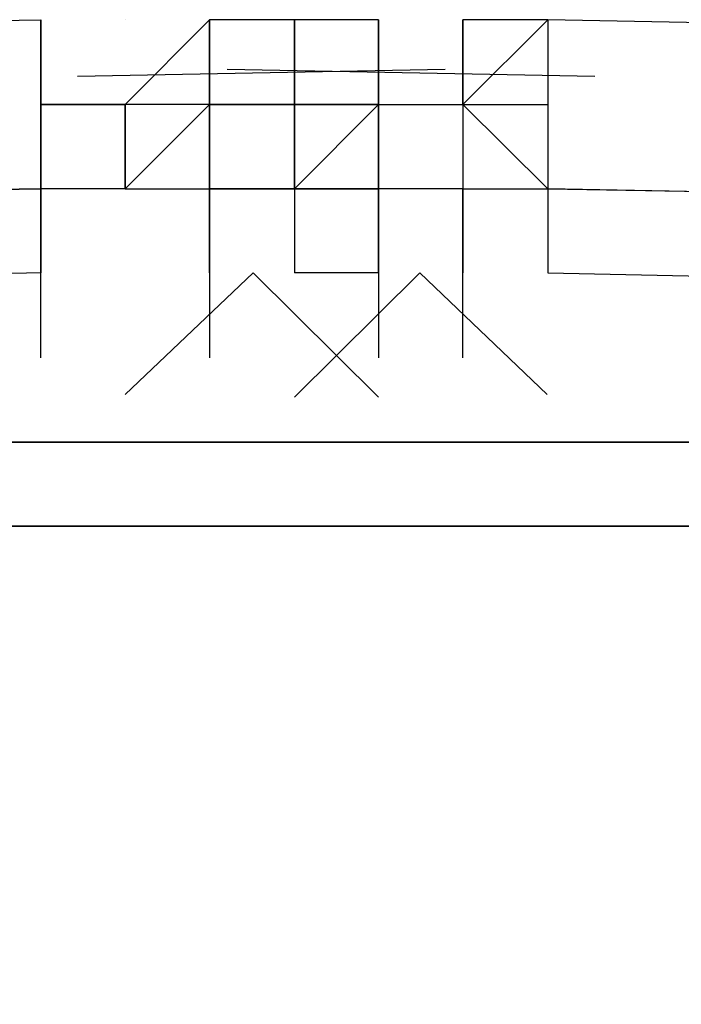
# Model space of a CAD drawing. Header units: feet. Extents: x -79 to 198, y -22 to 181.
# Tile 707 of 982: x 87.623 to 87.728, y 153.982 to 154.138. Entities that reach past the tile are written whole.
import ezdxf

# ---------------------------------------------------------------- set-up
doc = ezdxf.new("R2010")
doc.units = ezdxf.units.FT
doc.layers.add('A-LINEA', color=7, linetype='CONTINUOUS')

msp = doc.modelspace()

# ---------------------------------------------------------------- linework, layer by layer
at = {"layer": 'A-LINEA'}
for p, q in [((87.6267, 154.1378), (87.6267, 154.1378)), ((87.6267, 154.1378), (87.6267, 154.1378)), ((87.6267, 154.1378), (87.6267, 154.1378)), ((87.6267, 154.1378), (87.6267, 154.1378)), ((87.6267, 154.1244), (87.6267, 154.1378)), ((87.6267, 154.1244), (87.6267, 154.1378)), ((87.6267, 154.1378), (87.6267, 154.1244)), ((87.6267, 154.1378), (87.6267, 154.1378)), ((87.6267, 154.1378), (87.6267, 154.1378)), ((87.6267, 154.1378), (87.6267, 154.1378)), ((87.6267, 154.1378), (87.6267, 154.1378)), ((87.6267, 154.1378), (87.6267, 154.1378)), ((87.6267, 154.1378), (87.6267, 154.1378)), ((87.6267, 154.1378), (87.6267, 154.1378)), ((87.6267, 154.1378), (87.6267, 154.1378)), ((87.6267, 154.1244), (87.6267, 154.1378)), ((87.6267, 154.1244), (87.6267, 154.1378)), ((87.6267, 154.1378), (87.6267, 154.1244)), ((87.6267, 154.1378), (87.6267, 154.1378)), ((87.6267, 154.1378), (87.6267, 154.1378)), ((87.6267, 154.1378), (87.6267, 154.1378)), ((87.6267, 154.1378), (87.6267, 154.1378)), ((87.64, 154.1378), (87.64, 154.1378)), ((87.64, 154.1378), (87.64, 154.1378)), ((87.64, 154.1378), (87.64, 154.1378)), ((87.64, 154.1378), (87.64, 154.1378)), ((87.64, 154.1378), (87.64, 154.1378)), ((87.64, 154.1378), (87.64, 154.1378)), ((87.64, 154.1378), (87.64, 154.1378)), ((87.64, 154.1378), (87.64, 154.1378)), ((87.6533, 154.1378), (87.6533, 154.1378)), ((87.6533, 154.1378), (87.6533, 154.1378)), ((87.6533, 154.1244), (87.6533, 154.1378)), ((87.6533, 154.1378), (87.6533, 154.1378)), ((87.6533, 154.1378), (87.6533, 154.1378)), ((87.6533, 154.1378), (87.6533, 154.1378)), ((87.6533, 154.1378), (87.6533, 154.1244)), ((87.6533, 154.1378), (87.6533, 154.1378)), ((87.6667, 154.1378), (87.6533, 154.1378)), ((87.6533, 154.1378), (87.6533, 154.1378)), ((87.6533, 154.1244), (87.6533, 154.1378)), ((87.6533, 154.1378), (87.6533, 154.1378)), ((87.6533, 154.1378), (87.6533, 154.1244)), ((87.6533, 154.1378), (87.6533, 154.1244)), ((87.6533, 154.1378), (87.6533, 154.1378)), ((87.6533, 154.1378), (87.6533, 154.1378)), ((87.6533, 154.1244), (87.6533, 154.1378)), ((87.6533, 154.1378), (87.6533, 154.1378)), ((87.6533, 154.1378), (87.6533, 154.1378)), ((87.6533, 154.1378), (87.6533, 154.1378)), ((87.6533, 154.1378), (87.6533, 154.1244)), ((87.6533, 154.1378), (87.6533, 154.1378)), ((87.6667, 154.1378), (87.6533, 154.1378)), ((87.6533, 154.1378), (87.6533, 154.1378)), ((87.6533, 154.1244), (87.6533, 154.1378)), ((87.6533, 154.1378), (87.6533, 154.1378)), ((87.6533, 154.1378), (87.6533, 154.1244)), ((87.6533, 154.1378), (87.6533, 154.1244)), ((87.6667, 154.1244), (87.6667, 154.1378)), ((87.6667, 154.1378), (87.6667, 154.1378)), ((87.6667, 154.1378), (87.6667, 154.1244)), ((87.6667, 154.1378), (87.6667, 154.1244)), ((87.6667, 154.1378), (87.6667, 154.1378)), ((87.68, 154.1378), (87.6667, 154.1378)), ((87.6667, 154.1244), (87.6667, 154.1378)), ((87.6667, 154.1378), (87.6667, 154.1378)), ((87.6667, 154.1244), (87.6667, 154.1378)), ((87.6667, 154.1378), (87.6667, 154.1378)), ((87.6667, 154.1378), (87.6667, 154.1378)), ((87.6667, 154.1378), (87.6667, 154.1244)), ((87.6667, 154.1378), (87.6667, 154.1378)), ((87.6667, 154.1244), (87.6667, 154.1378)), ((87.6667, 154.1378), (87.6667, 154.1378)), ((87.6667, 154.1378), (87.6667, 154.1244)), ((87.6667, 154.1378), (87.6667, 154.1244)), ((87.6667, 154.1378), (87.6667, 154.1378)), ((87.68, 154.1378), (87.6667, 154.1378)), ((87.6667, 154.1244), (87.6667, 154.1378)), ((87.6667, 154.1378), (87.6667, 154.1378)), ((87.6667, 154.1244), (87.6667, 154.1378)), ((87.6667, 154.1378), (87.6667, 154.1378)), ((87.6667, 154.1378), (87.6667, 154.1378)), ((87.6667, 154.1378), (87.6667, 154.1244)), ((87.6667, 154.1378), (87.6667, 154.1378)), ((87.68, 154.1378), (87.68, 154.1378)), ((87.68, 154.1244), (87.68, 154.1378)), ((87.68, 154.1378), (87.68, 154.1378)), ((87.68, 154.1378), (87.68, 154.1378)), ((87.68, 154.1378), (87.68, 154.1378)), ((87.68, 154.1378), (87.68, 154.1378)), ((87.68, 154.1378), (87.68, 154.1378)), ((87.68, 154.1244), (87.68, 154.1378)), ((87.68, 154.1378), (87.68, 154.1378)), ((87.68, 154.1378), (87.68, 154.1378)), ((87.68, 154.1378), (87.68, 154.1378)), ((87.68, 154.1378), (87.68, 154.1378)), ((87.6933, 154.1378), (87.6933, 154.1378)), ((87.6933, 154.1378), (87.6933, 154.1378)), ((87.6933, 154.1378), (87.6933, 154.1378)), ((87.6933, 154.1244), (87.6933, 154.1378)), ((87.6933, 154.1244), (87.6933, 154.1378)), ((87.6933, 154.1378), (87.6933, 154.1378)), ((87.6933, 154.1378), (87.6933, 154.1244)), ((87.6933, 154.1378), (87.6933, 154.1378)), ((87.6933, 154.1378), (87.6933, 154.1378)), ((87.7067, 154.1378), (87.6933, 154.1378)), ((87.7067, 154.1378), (87.6933, 154.1378)), ((87.6933, 154.1378), (87.6933, 154.1378)), ((87.6933, 154.1378), (87.6933, 154.1378)), ((87.6933, 154.1378), (87.6933, 154.1378)), ((87.6933, 154.1244), (87.6933, 154.1378)), ((87.6933, 154.1244), (87.6933, 154.1378)), ((87.6933, 154.1378), (87.6933, 154.1378)), ((87.6933, 154.1378), (87.6933, 154.1244)), ((87.6933, 154.1378), (87.6933, 154.1378)), ((87.6933, 154.1378), (87.6933, 154.1378)), ((87.7067, 154.1378), (87.6933, 154.1378)), ((87.7067, 154.1378), (87.6933, 154.1378)), ((87.7067, 154.1378), (87.7067, 154.1378)), ((87.7067, 154.1378), (87.7067, 154.1378)), ((87.7067, 154.1378), (87.7067, 154.1378)), ((87.7067, 154.1378), (87.7067, 154.1378)), ((87.7067, 154.1378), (87.7067, 154.1378)), ((87.7067, 154.1378), (87.7067, 154.1378)), ((87.6325, 154.1289), (87.6905, 154.13)), ((87.6325, 154.1289), (87.6905, 154.13)), ((87.6561, 154.13), (87.7141, 154.1289)), ((87.6561, 154.13), (87.7141, 154.1289)), ((87.6267, 154.1244), (87.6267, 154.1244)), ((87.6267, 154.1244), (87.6267, 154.1244)), ((87.64, 154.1244), (87.6267, 154.1244)), ((87.6267, 154.1244), (87.6267, 154.1244)), ((87.64, 154.1244), (87.6267, 154.1244)), ((87.6267, 154.1244), (87.6267, 154.1244)), ((87.6267, 154.1244), (87.6267, 154.1244)), ((87.6267, 154.1244), (87.6267, 154.1244)), ((87.6267, 154.1244), (87.6267, 154.1244)), ((87.6267, 154.1244), (87.6267, 154.1244)), ((87.6267, 154.1244), (87.6267, 154.1244)), ((87.6267, 154.1244), (87.6267, 154.1244)), ((87.64, 154.1244), (87.6267, 154.1244)), ((87.6267, 154.1244), (87.6267, 154.1244)), ((87.6267, 154.1244), (87.6267, 154.1244)), ((87.6267, 154.1244), (87.6267, 154.1244)), ((87.6267, 154.1244), (87.64, 154.1244)), ((87.6267, 154.1244), (87.6267, 154.1244)), ((87.6267, 154.1244), (87.6267, 154.1244)), ((87.64, 154.1244), (87.6267, 154.1244)), ((87.6267, 154.1244), (87.6267, 154.1244)), ((87.64, 154.1244), (87.6267, 154.1244)), ((87.6267, 154.1244), (87.6267, 154.1244)), ((87.6267, 154.1244), (87.6267, 154.1244)), ((87.6267, 154.1244), (87.6267, 154.1244)), ((87.6267, 154.1244), (87.6267, 154.1244)), ((87.6267, 154.1244), (87.6267, 154.1244)), ((87.6267, 154.1244), (87.6267, 154.1244)), ((87.6267, 154.1244), (87.6267, 154.1244)), ((87.64, 154.1244), (87.6267, 154.1244)), ((87.6267, 154.1244), (87.6267, 154.1244)), ((87.6267, 154.1244), (87.6267, 154.1244)), ((87.6267, 154.1244), (87.6267, 154.1244)), ((87.6267, 154.1244), (87.64, 154.1244)), ((87.64, 154.1244), (87.64, 154.1244)), ((87.64, 154.1111), (87.64, 154.1244)), ((87.64, 154.1244), (87.64, 154.1244)), ((87.64, 154.1244), (87.64, 154.1244)), ((87.64, 154.1244), (87.64, 154.1244)), ((87.64, 154.1244), (87.64, 154.1244)), ((87.64, 154.1244), (87.64, 154.1244)), ((87.64, 154.1244), (87.64, 154.1244)), ((87.64, 154.1244), (87.64, 154.1244)), ((87.64, 154.1244), (87.64, 154.1244)), ((87.6533, 154.1244), (87.64, 154.1244)), ((87.64, 154.1111), (87.64, 154.1244)), ((87.64, 154.1244), (87.64, 154.1244)), ((87.64, 154.1244), (87.64, 154.1244)), ((87.6533, 154.1244), (87.64, 154.1244)), ((87.64, 154.1111), (87.64, 154.1244)), ((87.64, 154.1244), (87.64, 154.1244)), ((87.64, 154.1111), (87.64, 154.1244)), ((87.64, 154.1244), (87.64, 154.1244)), ((87.64, 154.1244), (87.64, 154.1244)), ((87.64, 154.1244), (87.64, 154.1111)), ((87.64, 154.1244), (87.64, 154.1244)), ((87.64, 154.1244), (87.64, 154.1111)), ((87.64, 154.1244), (87.64, 154.1244)), ((87.64, 154.1111), (87.64, 154.1244)), ((87.64, 154.1244), (87.64, 154.1244)), ((87.64, 154.1244), (87.64, 154.1244)), ((87.64, 154.1244), (87.64, 154.1244)), ((87.64, 154.1244), (87.64, 154.1244)), ((87.64, 154.1244), (87.64, 154.1244)), ((87.64, 154.1244), (87.64, 154.1244)), ((87.64, 154.1244), (87.64, 154.1244)), ((87.64, 154.1244), (87.64, 154.1244)), ((87.6533, 154.1244), (87.64, 154.1244)), ((87.64, 154.1111), (87.64, 154.1244)), ((87.64, 154.1244), (87.64, 154.1244)), ((87.64, 154.1244), (87.64, 154.1244)), ((87.6533, 154.1244), (87.64, 154.1244)), ((87.64, 154.1111), (87.64, 154.1244)), ((87.64, 154.1244), (87.64, 154.1244)), ((87.64, 154.1111), (87.64, 154.1244)), ((87.64, 154.1244), (87.64, 154.1244)), ((87.64, 154.1244), (87.64, 154.1244)), ((87.64, 154.1244), (87.64, 154.1111)), ((87.64, 154.1244), (87.64, 154.1244)), ((87.64, 154.1244), (87.64, 154.1111)), ((87.6533, 154.1111), (87.6533, 154.1244)), ((87.6533, 154.1244), (87.6667, 154.1244)), ((87.6533, 154.1244), (87.6667, 154.1244)), ((87.6533, 154.1244), (87.6533, 154.1244)), ((87.6533, 154.1244), (87.6533, 154.1244)), ((87.6533, 154.1244), (87.6533, 154.1244)), ((87.6533, 154.1244), (87.6533, 154.1244)), ((87.6533, 154.1244), (87.6533, 154.1244)), ((87.6667, 154.1244), (87.6533, 154.1244)), ((87.6533, 154.1244), (87.6533, 154.1244)), ((87.6533, 154.1244), (87.6667, 154.1244)), ((87.6533, 154.1244), (87.6533, 154.1244)), ((87.6533, 154.1244), (87.6533, 154.1244)), ((87.6533, 154.1244), (87.6533, 154.1244)), ((87.6533, 154.1244), (87.6533, 154.1111)), ((87.6533, 154.1244), (87.6533, 154.1244)), ((87.6533, 154.1244), (87.6533, 154.1244)), ((87.6533, 154.1244), (87.6533, 154.1244)), ((87.6533, 154.1244), (87.6533, 154.1244)), ((87.6533, 154.1244), (87.6533, 154.1244)), ((87.6533, 154.1244), (87.6533, 154.1244)), ((87.6533, 154.1244), (87.6533, 154.1244)), ((87.6533, 154.1244), (87.6533, 154.1244)), ((87.6533, 154.1244), (87.6533, 154.1111)), ((87.6533, 154.1111), (87.6533, 154.1244)), ((87.6533, 154.1244), (87.6533, 154.1244)), ((87.6533, 154.1244), (87.6533, 154.1244)), ((87.6533, 154.1244), (87.6533, 154.1244)), ((87.6533, 154.1244), (87.6533, 154.1244)), ((87.6533, 154.1244), (87.6533, 154.1244)), ((87.6667, 154.1244), (87.6533, 154.1244)), ((87.6533, 154.1244), (87.6533, 154.1244)), ((87.6533, 154.1244), (87.6533, 154.1244)), ((87.6533, 154.1244), (87.6533, 154.1244)), ((87.6533, 154.1244), (87.6533, 154.1244)), ((87.6533, 154.1244), (87.6533, 154.1244)), ((87.6533, 154.1244), (87.6533, 154.1244)), ((87.6533, 154.1244), (87.6533, 154.1244)), ((87.6533, 154.1244), (87.6533, 154.1244)), ((87.6667, 154.1244), (87.6533, 154.1244)), ((87.6533, 154.1244), (87.6533, 154.1244)), ((87.6533, 154.1244), (87.6533, 154.1244)), ((87.6533, 154.1244), (87.6533, 154.1244)), ((87.6533, 154.1244), (87.6533, 154.1244)), ((87.6533, 154.1244), (87.6533, 154.1244)), ((87.6533, 154.1244), (87.6667, 154.1244)), ((87.6533, 154.1244), (87.6533, 154.1244)), ((87.6533, 154.1244), (87.6533, 154.1244)), ((87.6533, 154.1244), (87.6533, 154.1244)), ((87.6533, 154.1244), (87.6533, 154.1244)), ((87.6533, 154.1244), (87.6533, 154.1244)), ((87.6533, 154.1244), (87.6533, 154.1244)), ((87.6533, 154.1244), (87.6533, 154.1244)), ((87.6533, 154.1244), (87.6533, 154.1244)), ((87.6533, 154.1244), (87.6533, 154.1244)), ((87.6533, 154.1244), (87.6533, 154.1244)), ((87.6533, 154.1244), (87.6533, 154.1244)), ((87.6533, 154.1111), (87.6533, 154.1244)), ((87.6533, 154.1244), (87.6667, 154.1244)), ((87.6533, 154.1244), (87.6667, 154.1244)), ((87.6533, 154.1244), (87.6533, 154.1244)), ((87.6533, 154.1244), (87.6533, 154.1244)), ((87.6533, 154.1244), (87.6533, 154.1244)), ((87.6533, 154.1244), (87.6533, 154.1244)), ((87.6533, 154.1244), (87.6533, 154.1244)), ((87.6667, 154.1244), (87.6533, 154.1244)), ((87.6533, 154.1244), (87.6533, 154.1244)), ((87.6533, 154.1244), (87.6667, 154.1244)), ((87.6533, 154.1244), (87.6533, 154.1244)), ((87.6533, 154.1244), (87.6533, 154.1244)), ((87.6533, 154.1244), (87.6533, 154.1244)), ((87.6533, 154.1244), (87.6533, 154.1111)), ((87.6533, 154.1244), (87.6533, 154.1244)), ((87.6533, 154.1244), (87.6533, 154.1244)), ((87.6533, 154.1244), (87.6533, 154.1244)), ((87.6533, 154.1244), (87.6533, 154.1244)), ((87.6533, 154.1244), (87.6533, 154.1244)), ((87.6533, 154.1244), (87.6533, 154.1244)), ((87.6533, 154.1244), (87.6533, 154.1244)), ((87.6533, 154.1244), (87.6533, 154.1244)), ((87.6533, 154.1244), (87.6533, 154.1111)), ((87.6533, 154.1111), (87.6533, 154.1244)), ((87.6533, 154.1244), (87.6533, 154.1244)), ((87.6533, 154.1244), (87.6533, 154.1244)), ((87.6533, 154.1244), (87.6533, 154.1244)), ((87.6533, 154.1244), (87.6533, 154.1244)), ((87.6533, 154.1244), (87.6533, 154.1244)), ((87.6667, 154.1244), (87.6533, 154.1244)), ((87.6533, 154.1244), (87.6533, 154.1244)), ((87.6533, 154.1244), (87.6533, 154.1244)), ((87.6533, 154.1244), (87.6533, 154.1244)), ((87.6533, 154.1244), (87.6533, 154.1244)), ((87.6533, 154.1244), (87.6533, 154.1244)), ((87.6533, 154.1244), (87.6533, 154.1244)), ((87.6533, 154.1244), (87.6533, 154.1244)), ((87.6533, 154.1244), (87.6533, 154.1244)), ((87.6667, 154.1244), (87.6533, 154.1244)), ((87.6533, 154.1244), (87.6533, 154.1244)), ((87.6533, 154.1244), (87.6533, 154.1244)), ((87.6533, 154.1244), (87.6533, 154.1244)), ((87.6533, 154.1244), (87.6533, 154.1244)), ((87.6533, 154.1244), (87.6533, 154.1244)), ((87.6533, 154.1244), (87.6667, 154.1244)), ((87.6533, 154.1244), (87.6533, 154.1244)), ((87.6533, 154.1244), (87.6533, 154.1244)), ((87.6533, 154.1244), (87.6533, 154.1244)), ((87.6533, 154.1244), (87.6533, 154.1244)), ((87.6533, 154.1244), (87.6533, 154.1244)), ((87.6533, 154.1244), (87.6533, 154.1244)), ((87.6533, 154.1244), (87.6533, 154.1244)), ((87.6533, 154.1244), (87.6533, 154.1244)), ((87.6533, 154.1244), (87.6533, 154.1244)), ((87.6533, 154.1244), (87.6533, 154.1244)), ((87.6533, 154.1244), (87.6533, 154.1244)), ((87.6667, 154.1244), (87.6667, 154.1244)), ((87.6667, 154.1244), (87.6667, 154.1244)), ((87.6667, 154.1244), (87.6667, 154.1244)), ((87.6667, 154.1244), (87.68, 154.1244)), ((87.6667, 154.1244), (87.6667, 154.1244)), ((87.6667, 154.1244), (87.6667, 154.1244)), ((87.6667, 154.1244), (87.6667, 154.1244)), ((87.6667, 154.1244), (87.6667, 154.1244)), ((87.6667, 154.1244), (87.6667, 154.1244)), ((87.6667, 154.1244), (87.6667, 154.1244)), ((87.6667, 154.1244), (87.6667, 154.1244)), ((87.6667, 154.1244), (87.6667, 154.1244)), ((87.6667, 154.1244), (87.6667, 154.1244)), ((87.6667, 154.1244), (87.6667, 154.1244)), ((87.6667, 154.1244), (87.6667, 154.1244)), ((87.6667, 154.1244), (87.6667, 154.1244)), ((87.6667, 154.1244), (87.6667, 154.1244)), ((87.6667, 154.1244), (87.6667, 154.1244)), ((87.6667, 154.1244), (87.6667, 154.1244)), ((87.6667, 154.1244), (87.6667, 154.1244)), ((87.6667, 154.1244), (87.6667, 154.1244)), ((87.68, 154.1244), (87.6667, 154.1244)), ((87.68, 154.1244), (87.6667, 154.1244)), ((87.68, 154.1244), (87.6667, 154.1244)), ((87.68, 154.1244), (87.6667, 154.1244)), ((87.6667, 154.1244), (87.6667, 154.1244)), ((87.6667, 154.1244), (87.6667, 154.1244)), ((87.6667, 154.1244), (87.6667, 154.1244)), ((87.6667, 154.1244), (87.6667, 154.1244)), ((87.6667, 154.1244), (87.6667, 154.1244)), ((87.6667, 154.1244), (87.6667, 154.1244)), ((87.6667, 154.1244), (87.6667, 154.1244)), ((87.6667, 154.1244), (87.6667, 154.1244)), ((87.6667, 154.1244), (87.6667, 154.1244)), ((87.6667, 154.1244), (87.6667, 154.1244)), ((87.6667, 154.1244), (87.6667, 154.1244)), ((87.6667, 154.1244), (87.6667, 154.1244)), ((87.6667, 154.1244), (87.6667, 154.1244)), ((87.6667, 154.1244), (87.6667, 154.1244)), ((87.6667, 154.1244), (87.6667, 154.1244)), ((87.6667, 154.1244), (87.6667, 154.1244)), ((87.6667, 154.1244), (87.6667, 154.1244)), ((87.6667, 154.1244), (87.6667, 154.1244)), ((87.6667, 154.1244), (87.6667, 154.1244)), ((87.6667, 154.1244), (87.6667, 154.1244)), ((87.6667, 154.1244), (87.6667, 154.1244)), ((87.6667, 154.1244), (87.6667, 154.1244)), ((87.6667, 154.1244), (87.6667, 154.1244)), ((87.6667, 154.1244), (87.6667, 154.1244)), ((87.6667, 154.1244), (87.6667, 154.1244)), ((87.6667, 154.1244), (87.6667, 154.1244)), ((87.6667, 154.1244), (87.6667, 154.1244)), ((87.6667, 154.1244), (87.6667, 154.1244)), ((87.6667, 154.1111), (87.68, 154.1244)), ((87.6667, 154.1244), (87.6667, 154.1244)), ((87.6667, 154.1244), (87.6667, 154.1244)), ((87.6667, 154.1244), (87.6667, 154.1244)), ((87.6667, 154.1244), (87.68, 154.1244)), ((87.6667, 154.1244), (87.6667, 154.1244)), ((87.6667, 154.1244), (87.6667, 154.1244)), ((87.6667, 154.1244), (87.6667, 154.1244)), ((87.6667, 154.1244), (87.6667, 154.1244)), ((87.6667, 154.1244), (87.6667, 154.1244)), ((87.6667, 154.1244), (87.6667, 154.1244)), ((87.6667, 154.1244), (87.6667, 154.1244)), ((87.6667, 154.1244), (87.6667, 154.1244)), ((87.6667, 154.1244), (87.6667, 154.1244)), ((87.6667, 154.1244), (87.6667, 154.1244)), ((87.6667, 154.1244), (87.6667, 154.1244)), ((87.6667, 154.1244), (87.6667, 154.1244)), ((87.6667, 154.1244), (87.6667, 154.1244)), ((87.6667, 154.1244), (87.6667, 154.1244)), ((87.6667, 154.1244), (87.6667, 154.1244)), ((87.6667, 154.1244), (87.6667, 154.1244)), ((87.6667, 154.1244), (87.6667, 154.1244)), ((87.68, 154.1244), (87.6667, 154.1244)), ((87.68, 154.1244), (87.6667, 154.1244)), ((87.68, 154.1244), (87.6667, 154.1244)), ((87.68, 154.1244), (87.6667, 154.1244)), ((87.6667, 154.1244), (87.6667, 154.1244)), ((87.6667, 154.1244), (87.6667, 154.1244)), ((87.6667, 154.1244), (87.6667, 154.1244)), ((87.6667, 154.1244), (87.6667, 154.1244)), ((87.6667, 154.1244), (87.6667, 154.1244)), ((87.6667, 154.1244), (87.6667, 154.1244)), ((87.6667, 154.1244), (87.6667, 154.1244)), ((87.6667, 154.1244), (87.6667, 154.1244)), ((87.6667, 154.1244), (87.6667, 154.1244)), ((87.6667, 154.1244), (87.6667, 154.1244)), ((87.6667, 154.1244), (87.6667, 154.1244)), ((87.6667, 154.1244), (87.6667, 154.1244)), ((87.6667, 154.1244), (87.6667, 154.1244)), ((87.6667, 154.1244), (87.6667, 154.1244)), ((87.6667, 154.1244), (87.6667, 154.1244)), ((87.6667, 154.1244), (87.6667, 154.1244)), ((87.6667, 154.1244), (87.6667, 154.1244)), ((87.6667, 154.1244), (87.6667, 154.1244)), ((87.6667, 154.1244), (87.6667, 154.1244)), ((87.6667, 154.1244), (87.6667, 154.1244)), ((87.6667, 154.1244), (87.6667, 154.1244)), ((87.6667, 154.1244), (87.6667, 154.1244)), ((87.6667, 154.1244), (87.6667, 154.1244)), ((87.6667, 154.1244), (87.6667, 154.1244)), ((87.6667, 154.1244), (87.6667, 154.1244)), ((87.6667, 154.1244), (87.6667, 154.1244)), ((87.6667, 154.1244), (87.6667, 154.1244)), ((87.6667, 154.1244), (87.6667, 154.1244)), ((87.6667, 154.1111), (87.68, 154.1244)), ((87.68, 154.1111), (87.68, 154.1244)), ((87.68, 154.1244), (87.68, 154.1244)), ((87.68, 154.1244), (87.68, 154.1244)), ((87.68, 154.1244), (87.68, 154.1244)), ((87.68, 154.1244), (87.68, 154.1244)), ((87.68, 154.1244), (87.68, 154.1244)), ((87.68, 154.1244), (87.6933, 154.1244)), ((87.68, 154.1244), (87.68, 154.1244)), ((87.68, 154.1244), (87.68, 154.1111)), ((87.68, 154.1244), (87.68, 154.1244)), ((87.68, 154.1244), (87.68, 154.1244)), ((87.68, 154.1244), (87.6933, 154.1244)), ((87.68, 154.1244), (87.68, 154.1244)), ((87.68, 154.1244), (87.68, 154.1244)), ((87.68, 154.1244), (87.68, 154.1244)), ((87.68, 154.1244), (87.68, 154.1244)), ((87.68, 154.1244), (87.68, 154.1244)), ((87.68, 154.1244), (87.68, 154.1244)), ((87.68, 154.1244), (87.68, 154.1244)), ((87.68, 154.1244), (87.68, 154.1244)), ((87.68, 154.1244), (87.68, 154.1244)), ((87.68, 154.1244), (87.68, 154.1111)), ((87.68, 154.1244), (87.68, 154.1244)), ((87.68, 154.1244), (87.68, 154.1244)), ((87.68, 154.1244), (87.68, 154.1244)), ((87.68, 154.1244), (87.68, 154.1244)), ((87.68, 154.1244), (87.68, 154.1244)), ((87.68, 154.1244), (87.68, 154.1244)), ((87.68, 154.1244), (87.68, 154.1244)), ((87.68, 154.1244), (87.68, 154.1244)), ((87.68, 154.1244), (87.68, 154.1244)), ((87.68, 154.1244), (87.68, 154.1244)), ((87.68, 154.1244), (87.68, 154.1111)), ((87.68, 154.1111), (87.68, 154.1244)), ((87.68, 154.1244), (87.68, 154.1244)), ((87.68, 154.1244), (87.68, 154.1244)), ((87.68, 154.1244), (87.68, 154.1244)), ((87.68, 154.1244), (87.68, 154.1244)), ((87.68, 154.1244), (87.68, 154.1244)), ((87.68, 154.1244), (87.6933, 154.1244)), ((87.68, 154.1244), (87.68, 154.1244)), ((87.68, 154.1244), (87.68, 154.1111)), ((87.68, 154.1244), (87.68, 154.1244)), ((87.68, 154.1244), (87.68, 154.1244)), ((87.68, 154.1244), (87.6933, 154.1244)), ((87.68, 154.1244), (87.68, 154.1244)), ((87.68, 154.1244), (87.68, 154.1244)), ((87.68, 154.1244), (87.68, 154.1244)), ((87.68, 154.1244), (87.68, 154.1244)), ((87.68, 154.1244), (87.68, 154.1244)), ((87.68, 154.1244), (87.68, 154.1244)), ((87.68, 154.1244), (87.68, 154.1244)), ((87.68, 154.1244), (87.68, 154.1244)), ((87.68, 154.1244), (87.68, 154.1244)), ((87.68, 154.1244), (87.68, 154.1111)), ((87.68, 154.1244), (87.68, 154.1244)), ((87.68, 154.1244), (87.68, 154.1244)), ((87.68, 154.1244), (87.68, 154.1244)), ((87.68, 154.1244), (87.68, 154.1244)), ((87.68, 154.1244), (87.68, 154.1244)), ((87.68, 154.1244), (87.68, 154.1244)), ((87.68, 154.1244), (87.68, 154.1244)), ((87.68, 154.1244), (87.68, 154.1244)), ((87.68, 154.1244), (87.68, 154.1244)), ((87.68, 154.1244), (87.68, 154.1244)), ((87.68, 154.1244), (87.68, 154.1111)), ((87.6933, 154.1244), (87.6933, 154.1244)), ((87.6933, 154.1244), (87.6933, 154.1244)), ((87.6933, 154.1244), (87.6933, 154.1244)), ((87.6933, 154.1244), (87.7067, 154.1244)), ((87.6933, 154.1244), (87.6933, 154.1244)), ((87.6933, 154.1244), (87.6933, 154.1244)), ((87.6933, 154.1244), (87.6933, 154.1244)), ((87.6933, 154.1244), (87.6933, 154.1244)), ((87.6933, 154.1244), (87.6933, 154.1244)), ((87.6933, 154.1244), (87.6933, 154.1244)), ((87.6933, 154.1244), (87.6933, 154.1244)), ((87.6933, 154.1244), (87.6933, 154.1244)), ((87.6933, 154.1244), (87.6933, 154.1244)), ((87.6933, 154.1244), (87.7067, 154.1244)), ((87.6933, 154.1244), (87.6933, 154.1244)), ((87.6933, 154.1244), (87.6933, 154.1244)), ((87.6933, 154.1244), (87.7067, 154.1244)), ((87.6933, 154.1244), (87.6933, 154.1244)), ((87.6933, 154.1244), (87.6933, 154.1244)), ((87.6933, 154.1244), (87.6933, 154.1244)), ((87.6933, 154.1244), (87.6933, 154.1244)), ((87.6933, 154.1244), (87.6933, 154.1244)), ((87.6933, 154.1244), (87.7067, 154.1244)), ((87.6933, 154.1244), (87.6933, 154.1244)), ((87.6933, 154.1244), (87.6933, 154.1111)), ((87.6933, 154.1244), (87.6933, 154.1244)), ((87.6933, 154.1244), (87.6933, 154.1244)), ((87.6933, 154.1244), (87.6933, 154.1244)), ((87.6933, 154.1244), (87.6933, 154.1244)), ((87.6933, 154.1244), (87.6933, 154.1244)), ((87.6933, 154.1244), (87.6933, 154.1244)), ((87.6933, 154.1244), (87.6933, 154.1244)), ((87.6933, 154.1244), (87.7067, 154.1244)), ((87.6933, 154.1244), (87.6933, 154.1244)), ((87.6933, 154.1244), (87.6933, 154.1244)), ((87.6933, 154.1244), (87.6933, 154.1244)), ((87.6933, 154.1244), (87.6933, 154.1244)), ((87.6933, 154.1244), (87.6933, 154.1244)), ((87.6933, 154.1244), (87.6933, 154.1244)), ((87.6933, 154.1244), (87.6933, 154.1244)), ((87.6933, 154.1244), (87.6933, 154.1244)), ((87.6933, 154.1244), (87.6933, 154.1244)), ((87.6933, 154.1244), (87.7067, 154.1244)), ((87.6933, 154.1244), (87.6933, 154.1244)), ((87.6933, 154.1244), (87.6933, 154.1244)), ((87.6933, 154.1244), (87.7067, 154.1244)), ((87.6933, 154.1244), (87.6933, 154.1244)), ((87.6933, 154.1244), (87.6933, 154.1244)), ((87.6933, 154.1244), (87.6933, 154.1244)), ((87.6933, 154.1244), (87.6933, 154.1244)), ((87.6933, 154.1244), (87.6933, 154.1244)), ((87.6933, 154.1244), (87.7067, 154.1244)), ((87.6933, 154.1244), (87.6933, 154.1244)), ((87.6933, 154.1244), (87.6933, 154.1111)), ((87.6933, 154.1244), (87.6933, 154.1244)), ((87.6933, 154.1244), (87.6933, 154.1244)), ((87.6933, 154.1244), (87.6933, 154.1244)), ((87.6933, 154.1244), (87.6933, 154.1244)), ((87.6267, 154.1111), (87.6267, 154.1111)), ((87.6267, 154.1111), (87.6267, 154.1111)), ((87.6267, 154.1111), (87.6267, 154.1111)), ((87.6267, 154.0978), (87.6267, 154.1111)), ((87.6267, 154.1111), (87.6267, 154.1111)), ((87.6267, 154.1111), (87.6267, 154.1111)), ((87.6267, 154.1111), (87.6267, 154.1111)), ((87.6267, 154.1111), (87.6267, 154.1111)), ((87.6267, 154.1111), (87.6267, 154.0978)), ((87.6267, 154.1111), (87.6267, 154.0978)), ((87.6267, 154.1111), (87.6267, 154.1111)), ((87.6267, 154.1111), (87.6267, 154.1111)), ((87.6267, 154.1111), (87.6267, 154.1111)), ((87.6267, 154.1111), (87.6267, 154.1111)), ((87.6267, 154.1111), (87.6267, 154.1111)), ((87.6267, 154.0978), (87.6267, 154.1111)), ((87.6267, 154.1111), (87.6267, 154.1111)), ((87.6267, 154.1111), (87.6267, 154.1111)), ((87.6267, 154.1111), (87.6267, 154.1111)), ((87.6267, 154.1111), (87.6267, 154.1111)), ((87.6267, 154.1111), (87.6267, 154.0978)), ((87.6267, 154.1111), (87.6267, 154.0978)), ((87.6267, 154.1111), (87.6267, 154.1111)), ((87.6267, 154.1111), (87.6267, 154.1111)), ((87.64, 154.1111), (87.64, 154.1111)), ((87.64, 154.1111), (87.64, 154.1111)), ((87.64, 154.1111), (87.64, 154.1111)), ((87.64, 154.1111), (87.64, 154.1111)), ((87.64, 154.1111), (87.64, 154.1111)), ((87.64, 154.1111), (87.64, 154.1111)), ((87.64, 154.1111), (87.64, 154.1111)), ((87.64, 154.1111), (87.64, 154.1111)), ((87.64, 154.1111), (87.64, 154.1111)), ((87.64, 154.1111), (87.64, 154.1111)), ((87.64, 154.1111), (87.64, 154.1111)), ((87.64, 154.1111), (87.64, 154.1111)), ((87.64, 154.1111), (87.64, 154.1111)), ((87.64, 154.1111), (87.64, 154.1111)), ((87.64, 154.1111), (87.64, 154.1111)), ((87.64, 154.1111), (87.64, 154.1111)), ((87.64, 154.1111), (87.64, 154.1111)), ((87.64, 154.1111), (87.64, 154.1111)), ((87.64, 154.1111), (87.64, 154.1111)), ((87.64, 154.1111), (87.64, 154.1111)), ((87.64, 154.1111), (87.64, 154.1111)), ((87.64, 154.1111), (87.64, 154.1111)), ((87.64, 154.1111), (87.64, 154.1111)), ((87.64, 154.1111), (87.64, 154.1111)), ((87.64, 154.1111), (87.64, 154.1111)), ((87.64, 154.1111), (87.64, 154.1111)), ((87.64, 154.1111), (87.64, 154.1111)), ((87.64, 154.1111), (87.64, 154.1111)), ((87.64, 154.1111), (87.64, 154.1111)), ((87.64, 154.1111), (87.64, 154.1111)), ((87.64, 154.1111), (87.64, 154.1111)), ((87.64, 154.1111), (87.64, 154.1111)), ((87.64, 154.1111), (87.64, 154.1111)), ((87.64, 154.1111), (87.64, 154.1111)), ((87.64, 154.1111), (87.64, 154.1111)), ((87.64, 154.1111), (87.64, 154.1111)), ((87.64, 154.1111), (87.64, 154.1111)), ((87.64, 154.1111), (87.64, 154.1111)), ((87.64, 154.1111), (87.64, 154.1111)), ((87.64, 154.1111), (87.64, 154.1111)), ((87.64, 154.1111), (87.64, 154.1111)), ((87.64, 154.1111), (87.64, 154.1111)), ((87.64, 154.1111), (87.64, 154.1111)), ((87.64, 154.1111), (87.64, 154.1111)), ((87.64, 154.1111), (87.64, 154.1111)), ((87.64, 154.1111), (87.64, 154.1111)), ((87.64, 154.1111), (87.64, 154.1111)), ((87.64, 154.1111), (87.64, 154.1111)), ((87.64, 154.1111), (87.64, 154.1111)), ((87.64, 154.1111), (87.64, 154.1111)), ((87.6533, 154.1111), (87.6533, 154.1111)), ((87.6533, 154.1111), (87.6533, 154.1111)), ((87.6533, 154.1111), (87.6667, 154.1111)), ((87.6533, 154.1111), (87.6533, 154.1111)), ((87.6533, 154.1111), (87.6533, 154.1111)), ((87.6533, 154.1111), (87.6533, 154.1111)), ((87.6533, 154.1111), (87.6533, 154.1111)), ((87.6533, 154.1111), (87.6533, 154.1111)), ((87.6533, 154.0978), (87.6533, 154.1111)), ((87.6533, 154.0978), (87.6533, 154.1111)), ((87.6533, 154.1111), (87.6533, 154.1111)), ((87.6533, 154.1111), (87.6533, 154.1111)), ((87.6533, 154.1111), (87.6533, 154.1111)), ((87.6533, 154.1111), (87.6533, 154.1111)), ((87.6533, 154.1111), (87.6533, 154.1111)), ((87.6533, 154.1111), (87.6533, 154.1111)), ((87.6533, 154.1111), (87.6533, 154.1111)), ((87.6533, 154.1111), (87.6533, 154.1111)), ((87.6533, 154.1111), (87.6533, 154.1111)), ((87.6667, 154.1111), (87.6533, 154.1111)), ((87.6533, 154.1111), (87.6533, 154.1111)), ((87.6533, 154.1111), (87.6533, 154.1111)), ((87.6533, 154.1111), (87.6533, 154.1111)), ((87.6533, 154.1111), (87.6533, 154.1111)), ((87.6533, 154.1111), (87.6533, 154.1111)), ((87.6533, 154.1111), (87.6533, 154.1111)), ((87.6533, 154.1111), (87.6533, 154.1111)), ((87.6533, 154.1111), (87.6533, 154.1111)), ((87.6533, 154.1111), (87.6533, 154.1111)), ((87.6667, 154.1111), (87.6533, 154.1111)), ((87.6667, 154.1111), (87.6533, 154.1111)), ((87.6533, 154.1111), (87.6533, 154.1111)), ((87.6533, 154.1111), (87.6533, 154.1111)), ((87.6533, 154.1111), (87.6533, 154.1111)), ((87.6533, 154.1111), (87.6533, 154.1111)), ((87.6533, 154.1111), (87.6533, 154.1111)), ((87.6533, 154.1111), (87.6533, 154.1111)), ((87.6533, 154.1111), (87.6533, 154.1111)), ((87.6533, 154.1111), (87.6533, 154.1111)), ((87.6533, 154.1111), (87.6533, 154.1111)), ((87.6533, 154.1111), (87.6533, 154.1111)), ((87.6533, 154.1111), (87.6533, 154.1111)), ((87.6533, 154.1111), (87.6533, 154.1111)), ((87.6533, 154.1111), (87.6667, 154.1111)), ((87.6533, 154.1111), (87.6533, 154.1111)), ((87.6533, 154.1111), (87.6533, 154.1111)), ((87.6533, 154.1111), (87.6533, 154.1111)), ((87.6533, 154.1111), (87.6533, 154.1111)), ((87.6533, 154.1111), (87.6533, 154.1111)), ((87.6533, 154.0978), (87.6533, 154.1111)), ((87.6533, 154.0978), (87.6533, 154.1111)), ((87.6533, 154.1111), (87.6533, 154.1111)), ((87.6533, 154.1111), (87.6533, 154.1111)), ((87.6533, 154.1111), (87.6533, 154.1111)), ((87.6533, 154.1111), (87.6533, 154.1111)), ((87.6533, 154.1111), (87.6533, 154.1111)), ((87.6533, 154.1111), (87.6533, 154.1111)), ((87.6533, 154.1111), (87.6533, 154.1111)), ((87.6533, 154.1111), (87.6533, 154.1111)), ((87.6533, 154.1111), (87.6533, 154.1111)), ((87.6667, 154.1111), (87.6533, 154.1111)), ((87.6533, 154.1111), (87.6533, 154.1111)), ((87.6533, 154.1111), (87.6533, 154.1111)), ((87.6533, 154.1111), (87.6533, 154.1111)), ((87.6533, 154.1111), (87.6533, 154.1111)), ((87.6533, 154.1111), (87.6533, 154.1111)), ((87.6533, 154.1111), (87.6533, 154.1111)), ((87.6533, 154.1111), (87.6533, 154.1111)), ((87.6533, 154.1111), (87.6533, 154.1111)), ((87.6533, 154.1111), (87.6533, 154.1111)), ((87.6667, 154.1111), (87.6533, 154.1111)), ((87.6667, 154.1111), (87.6533, 154.1111)), ((87.6533, 154.1111), (87.6533, 154.1111)), ((87.6533, 154.1111), (87.6533, 154.1111)), ((87.6533, 154.1111), (87.6533, 154.1111)), ((87.6533, 154.1111), (87.6533, 154.1111)), ((87.6533, 154.1111), (87.6533, 154.1111)), ((87.6533, 154.1111), (87.6533, 154.1111)), ((87.6533, 154.1111), (87.6533, 154.1111)), ((87.6533, 154.1111), (87.6533, 154.1111)), ((87.6533, 154.1111), (87.6533, 154.1111)), ((87.6533, 154.1111), (87.6533, 154.1111)), ((87.6667, 154.1111), (87.6667, 154.1111)), ((87.6667, 154.1111), (87.6667, 154.1111)), ((87.6667, 154.1111), (87.6667, 154.1111)), ((87.6667, 154.1111), (87.6667, 154.1111)), ((87.6667, 154.1111), (87.6667, 154.1111)), ((87.6667, 154.1111), (87.6667, 154.1111)), ((87.6667, 154.1111), (87.6667, 154.1111)), ((87.6667, 154.1111), (87.6667, 154.1111)), ((87.6667, 154.1111), (87.6667, 154.1111)), ((87.6667, 154.1111), (87.6667, 154.1111)), ((87.6667, 154.1111), (87.6667, 154.1111)), ((87.6667, 154.1111), (87.6667, 154.1111)), ((87.6667, 154.1111), (87.6667, 154.1111)), ((87.6667, 154.1111), (87.6667, 154.1111)), ((87.6667, 154.1111), (87.6667, 154.1111)), ((87.6667, 154.1111), (87.6667, 154.1111)), ((87.6667, 154.1111), (87.6667, 154.1111)), ((87.6667, 154.1111), (87.6667, 154.1111)), ((87.6667, 154.1111), (87.6667, 154.1111)), ((87.68, 154.1111), (87.6667, 154.1111)), ((87.68, 154.1111), (87.6667, 154.1111)), ((87.6667, 154.1111), (87.6667, 154.1111)), ((87.6667, 154.1111), (87.6667, 154.1111)), ((87.68, 154.1111), (87.6667, 154.1111)), ((87.6667, 154.1111), (87.6667, 154.1111)), ((87.6667, 154.1111), (87.6667, 154.1111)), ((87.6667, 154.1111), (87.6667, 154.1111)), ((87.6667, 154.1111), (87.6667, 154.1111)), ((87.6667, 154.1111), (87.6667, 154.1111)), ((87.6667, 154.1111), (87.6667, 154.0978)), ((87.6667, 154.1111), (87.6667, 154.1111)), ((87.6667, 154.1111), (87.6667, 154.1111)), ((87.6667, 154.1111), (87.6667, 154.1111)), ((87.6667, 154.1111), (87.6667, 154.1111)), ((87.6667, 154.1111), (87.6667, 154.1111)), ((87.6667, 154.1111), (87.6667, 154.1111)), ((87.6667, 154.1111), (87.6667, 154.1111)), ((87.6667, 154.1111), (87.6667, 154.1111)), ((87.6667, 154.1111), (87.6667, 154.1111)), ((87.6667, 154.1111), (87.6667, 154.1111)), ((87.6667, 154.1111), (87.6667, 154.1111)), ((87.6667, 154.1111), (87.6667, 154.1111)), ((87.6667, 154.1111), (87.6667, 154.1111)), ((87.6667, 154.1111), (87.68, 154.1111)), ((87.6667, 154.1111), (87.6667, 154.1111)), ((87.6667, 154.1111), (87.6667, 154.1111)), ((87.6667, 154.1111), (87.6667, 154.1111)), ((87.6667, 154.1111), (87.6667, 154.1111)), ((87.6667, 154.1111), (87.6667, 154.1111)), ((87.6667, 154.1111), (87.6667, 154.1111)), ((87.6667, 154.1111), (87.6667, 154.1111)), ((87.6667, 154.1111), (87.6667, 154.1111)), ((87.6667, 154.1111), (87.6667, 154.1111)), ((87.6667, 154.1111), (87.6667, 154.1111)), ((87.6667, 154.1111), (87.6667, 154.1111)), ((87.6667, 154.1111), (87.6667, 154.1111)), ((87.6667, 154.1111), (87.6667, 154.1111)), ((87.6667, 154.1111), (87.6667, 154.1111)), ((87.6667, 154.1111), (87.6667, 154.1111)), ((87.6667, 154.1111), (87.6667, 154.1111)), ((87.6667, 154.1111), (87.6667, 154.1111)), ((87.6667, 154.1111), (87.6667, 154.1111)), ((87.6667, 154.1111), (87.6667, 154.1111)), ((87.68, 154.1111), (87.6667, 154.1111)), ((87.68, 154.1111), (87.6667, 154.1111)), ((87.6667, 154.1111), (87.6667, 154.1111)), ((87.6667, 154.1111), (87.6667, 154.1111)), ((87.68, 154.1111), (87.6667, 154.1111)), ((87.6667, 154.1111), (87.6667, 154.1111)), ((87.6667, 154.1111), (87.6667, 154.1111)), ((87.6667, 154.1111), (87.6667, 154.1111)), ((87.6667, 154.1111), (87.6667, 154.1111)), ((87.6667, 154.1111), (87.6667, 154.1111)), ((87.6667, 154.1111), (87.6667, 154.0978)), ((87.6667, 154.1111), (87.6667, 154.1111)), ((87.6667, 154.1111), (87.6667, 154.1111)), ((87.6667, 154.1111), (87.6667, 154.1111)), ((87.6667, 154.1111), (87.6667, 154.1111)), ((87.6667, 154.1111), (87.6667, 154.1111)), ((87.6667, 154.1111), (87.6667, 154.1111)), ((87.6667, 154.1111), (87.6667, 154.1111)), ((87.6667, 154.1111), (87.6667, 154.1111)), ((87.6667, 154.1111), (87.6667, 154.1111)), ((87.6667, 154.1111), (87.6667, 154.1111)), ((87.6667, 154.1111), (87.6667, 154.1111)), ((87.6667, 154.1111), (87.6667, 154.1111)), ((87.6667, 154.1111), (87.6667, 154.1111)), ((87.6667, 154.1111), (87.68, 154.1111)), ((87.68, 154.1111), (87.68, 154.1111)), ((87.68, 154.1111), (87.68, 154.1111)), ((87.68, 154.1111), (87.68, 154.1111)), ((87.68, 154.1111), (87.68, 154.1111)), ((87.68, 154.1111), (87.68, 154.1111)), ((87.68, 154.1111), (87.68, 154.1111)), ((87.6933, 154.1111), (87.68, 154.1111)), ((87.68, 154.1111), (87.68, 154.1111)), ((87.6933, 154.1111), (87.68, 154.1111)), ((87.68, 154.1111), (87.68, 154.1111)), ((87.68, 154.1111), (87.68, 154.1111)), ((87.68, 154.1111), (87.68, 154.1111)), ((87.68, 154.1111), (87.68, 154.1111)), ((87.68, 154.1111), (87.68, 154.1111)), ((87.68, 154.1111), (87.68, 154.1111)), ((87.68, 154.1111), (87.68, 154.1111)), ((87.68, 154.1111), (87.68, 154.1111)), ((87.68, 154.1111), (87.68, 154.1111)), ((87.68, 154.0978), (87.68, 154.1111)), ((87.68, 154.1111), (87.68, 154.1111)), ((87.68, 154.1111), (87.68, 154.1111)), ((87.68, 154.1111), (87.68, 154.1111)), ((87.68, 154.1111), (87.68, 154.1111)), ((87.68, 154.1111), (87.68, 154.1111)), ((87.68, 154.1111), (87.68, 154.1111)), ((87.68, 154.1111), (87.68, 154.1111)), ((87.68, 154.1111), (87.68, 154.1111)), ((87.68, 154.1111), (87.68, 154.1111)), ((87.68, 154.1111), (87.68, 154.1111)), ((87.68, 154.1111), (87.68, 154.1111)), ((87.68, 154.1111), (87.68, 154.1111)), ((87.68, 154.1111), (87.68, 154.1111)), ((87.68, 154.1111), (87.68, 154.1111)), ((87.6933, 154.1111), (87.68, 154.1111)), ((87.68, 154.1111), (87.68, 154.1111)), ((87.6933, 154.1111), (87.68, 154.1111)), ((87.68, 154.1111), (87.68, 154.1111)), ((87.68, 154.1111), (87.68, 154.1111)), ((87.68, 154.1111), (87.68, 154.1111)), ((87.68, 154.1111), (87.68, 154.1111)), ((87.68, 154.1111), (87.68, 154.1111)), ((87.68, 154.1111), (87.68, 154.1111)), ((87.68, 154.1111), (87.68, 154.1111)), ((87.68, 154.1111), (87.68, 154.1111)), ((87.68, 154.1111), (87.68, 154.1111)), ((87.68, 154.0978), (87.68, 154.1111)), ((87.68, 154.1111), (87.68, 154.1111)), ((87.68, 154.1111), (87.68, 154.1111)), ((87.68, 154.1111), (87.68, 154.1111)), ((87.68, 154.1111), (87.68, 154.1111)), ((87.68, 154.1111), (87.68, 154.1111)), ((87.68, 154.1111), (87.68, 154.1111)), ((87.68, 154.1111), (87.68, 154.1111)), ((87.68, 154.1111), (87.68, 154.1111)), ((87.6933, 154.1111), (87.6933, 154.1111)), ((87.6933, 154.1111), (87.6933, 154.1111)), ((87.6933, 154.1111), (87.6933, 154.1111)), ((87.6933, 154.1111), (87.7067, 154.1111)), ((87.6933, 154.1111), (87.6933, 154.1111)), ((87.6933, 154.1111), (87.6933, 154.1111)), ((87.6933, 154.1111), (87.6933, 154.1111)), ((87.6933, 154.1111), (87.6933, 154.1111)), ((87.6933, 154.1111), (87.6933, 154.1111)), ((87.6933, 154.1111), (87.6933, 154.1111)), ((87.6933, 154.1111), (87.6933, 154.1111)), ((87.6933, 154.1111), (87.6933, 154.1111)), ((87.6933, 154.1111), (87.6933, 154.0978)), ((87.6933, 154.1111), (87.6933, 154.0978)), ((87.6933, 154.1111), (87.6933, 154.1111)), ((87.6933, 154.1111), (87.6933, 154.1111)), ((87.6933, 154.1111), (87.6933, 154.1111)), ((87.6933, 154.1111), (87.6933, 154.1111)), ((87.6933, 154.1111), (87.6933, 154.1111)), ((87.6933, 154.1111), (87.6933, 154.1111)), ((87.6933, 154.1111), (87.6933, 154.1111)), ((87.6933, 154.1111), (87.6933, 154.1111)), ((87.6933, 154.1111), (87.6933, 154.1111)), ((87.6933, 154.1111), (87.6933, 154.1111)), ((87.6933, 154.1111), (87.6933, 154.1111)), ((87.6933, 154.1111), (87.7067, 154.1111)), ((87.6933, 154.1111), (87.6933, 154.1111)), ((87.6933, 154.1111), (87.6933, 154.1111)), ((87.6933, 154.1111), (87.6933, 154.1111)), ((87.6933, 154.1111), (87.6933, 154.1111)), ((87.6933, 154.1111), (87.6933, 154.1111)), ((87.6933, 154.1111), (87.6933, 154.1111)), ((87.6933, 154.1111), (87.6933, 154.1111)), ((87.6933, 154.1111), (87.6933, 154.1111)), ((87.6933, 154.1111), (87.6933, 154.0978)), ((87.6933, 154.1111), (87.6933, 154.0978)), ((87.6933, 154.1111), (87.6933, 154.1111)), ((87.6933, 154.1111), (87.6933, 154.1111)), ((87.6933, 154.1111), (87.6933, 154.1111)), ((87.6933, 154.1111), (87.6933, 154.1111)), ((87.6933, 154.1111), (87.6933, 154.1111)), ((87.6933, 154.1111), (87.6933, 154.1111)), ((87.6933, 154.1111), (87.6933, 154.1111)), ((87.6933, 154.1111), (87.6933, 154.1111)), ((87.7067, 154.1111), (87.7067, 154.1111)), ((87.7067, 154.1111), (87.7067, 154.1111)), ((87.7067, 154.1111), (87.7067, 154.1111)), ((87.7067, 154.1111), (87.7067, 154.1111)), ((87.6267, 154.0978), (87.6267, 154.0978)), ((87.6267, 154.0978), (87.6267, 154.0978)), ((87.6267, 154.0978), (87.6267, 154.0978)), ((87.6267, 154.0978), (87.6267, 154.0978)), ((87.6267, 154.0978), (87.6267, 154.0978)), ((87.6267, 154.0978), (87.6267, 154.0978)), ((87.6267, 154.0978), (87.6267, 154.0978)), ((87.6267, 154.0978), (87.6267, 154.0978)), ((87.6267, 154.0978), (87.6267, 154.0978)), ((87.6267, 154.0978), (87.6267, 154.0978)), ((87.6267, 154.0978), (87.6267, 154.0978)), ((87.6267, 154.0978), (87.6267, 154.0978)), ((87.6267, 154.0978), (87.6267, 154.0978)), ((87.6267, 154.0978), (87.6267, 154.0978)), ((87.6267, 154.0978), (87.6267, 154.0978)), ((87.6267, 154.0978), (87.6267, 154.0978)), ((87.6267, 154.0978), (87.6267, 154.0978)), ((87.6267, 154.0978), (87.6267, 154.0978)), ((87.6267, 154.0978), (87.6267, 154.0978)), ((87.6267, 154.0978), (87.6267, 154.0978)), ((87.6533, 154.0978), (87.6533, 154.0978)), ((87.6533, 154.0978), (87.6533, 154.0978)), ((87.6533, 154.0978), (87.6533, 154.0978)), ((87.6533, 154.0978), (87.6533, 154.0978)), ((87.6533, 154.0978), (87.6533, 154.0978)), ((87.6533, 154.0978), (87.6533, 154.0978)), ((87.6533, 154.0978), (87.6533, 154.0978)), ((87.6533, 154.0978), (87.6533, 154.0978)), ((87.6533, 154.0978), (87.6533, 154.0978)), ((87.6533, 154.0978), (87.6533, 154.0978)), ((87.6533, 154.0978), (87.6533, 154.0978)), ((87.6533, 154.0978), (87.6533, 154.0978)), ((87.6533, 154.0978), (87.6533, 154.0978)), ((87.6533, 154.0978), (87.6533, 154.0978)), ((87.6533, 154.0978), (87.6533, 154.0978)), ((87.6533, 154.0978), (87.6533, 154.0978)), ((87.6533, 154.0978), (87.6533, 154.0978)), ((87.6533, 154.0978), (87.6533, 154.0978)), ((87.6533, 154.0978), (87.6533, 154.0978)), ((87.6533, 154.0978), (87.6533, 154.0978)), ((87.68, 154.0978), (87.6667, 154.0978)), ((87.68, 154.0978), (87.6667, 154.0978)), ((87.6667, 154.0978), (87.6667, 154.0978)), ((87.6667, 154.0978), (87.6667, 154.0978)), ((87.68, 154.0978), (87.6667, 154.0978)), ((87.68, 154.0978), (87.6667, 154.0978)), ((87.6667, 154.0978), (87.6667, 154.0978)), ((87.6667, 154.0978), (87.6667, 154.0978)), ((87.68, 154.0978), (87.68, 154.0978)), ((87.68, 154.0978), (87.68, 154.0978)), ((87.68, 154.0978), (87.68, 154.0978)), ((87.68, 154.0978), (87.68, 154.0978)), ((87.68, 154.0978), (87.68, 154.0978)), ((87.68, 154.0978), (87.68, 154.0978)), ((87.68, 154.0978), (87.68, 154.0978)), ((87.68, 154.0978), (87.68, 154.0978)), ((87.68, 154.0978), (87.68, 154.0978)), ((87.68, 154.0978), (87.68, 154.0978)), ((87.68, 154.0978), (87.68, 154.0978)), ((87.68, 154.0978), (87.68, 154.0978)), ((87.68, 154.0978), (87.68, 154.0978)), ((87.68, 154.0978), (87.68, 154.0978)), ((87.68, 154.0978), (87.68, 154.0978)), ((87.68, 154.0978), (87.68, 154.0978)), ((87.68, 154.0978), (87.68, 154.0978)), ((87.68, 154.0978), (87.68, 154.0978)), ((87.6933, 154.0978), (87.6933, 154.0978)), ((87.6933, 154.0978), (87.6933, 154.0978)), ((87.6933, 154.0978), (87.6933, 154.0978)), ((87.6933, 154.0978), (87.6933, 154.0978)), ((87.6933, 154.0978), (87.6933, 154.0978)), ((87.6933, 154.0978), (87.6933, 154.0978)), ((87.6933, 154.0978), (87.6933, 154.0978)), ((87.6933, 154.0978), (87.6933, 154.0978)), ((87.6933, 154.0978), (87.6933, 154.0978)), ((87.6933, 154.0978), (87.6933, 154.0978)), ((87.6933, 154.0978), (87.6933, 154.0978)), ((87.6933, 154.0978), (87.6933, 154.0978)), ((87.6933, 154.0978), (87.6933, 154.0978)), ((87.6933, 154.0978), (87.6933, 154.0978)), ((87.6933, 154.0978), (87.6933, 154.0978)), ((87.6933, 154.0978), (87.6933, 154.0978)), ((87.6933, 154.0978), (87.6933, 154.0978)), ((87.6933, 154.0978), (87.6933, 154.0978)), ((87.6933, 154.0978), (87.6933, 154.0978)), ((87.6933, 154.0978), (87.6933, 154.0978)), ((87.6267, 154.0844), (87.6267, 154.0844)), ((87.6267, 154.0844), (87.6267, 154.0844)), ((87.6933, 154.0844), (87.6933, 154.0844)), ((87.6933, 154.0844), (87.6933, 154.0844))]:
    msp.add_line(p, q, dxfattribs=at)
for points in [[(83.68, 154.0578), (87.6267, 154.1378), (87.6267, 154.1111), (83.68, 154.0444), (83.68, 154.0578)], [(83.68, 154.0578), (87.6267, 154.1378), (87.6267, 154.1111), (83.68, 154.0444), (83.68, 154.0578)], [(87.6267, 154.1244), (87.6267, 154.1244), (87.64, 154.1244), (87.6533, 154.1378)], [(87.6267, 154.0844), (87.6267, 154.0978), (87.6267, 154.1111), (87.6267, 154.1244), (87.6267, 154.1378)], [(87.6267, 154.1244), (87.6267, 154.1244), (87.64, 154.1244), (87.6533, 154.1378)], [(87.6267, 154.0844), (87.6267, 154.0978), (87.6267, 154.1111), (87.6267, 154.1244), (87.6267, 154.1378)], [(87.6533, 154.1378), (87.6533, 154.1244), (87.64, 154.1111), (87.6533, 154.1111), (87.6533, 154.0978), (87.6533, 154.0844)], [(87.6533, 154.1378), (87.6533, 154.1244), (87.64, 154.1111), (87.6533, 154.1111), (87.6533, 154.0978), (87.6533, 154.0844)], [(87.6667, 154.1244), (87.6533, 154.1244), (87.6533, 154.1378)], [(87.6667, 154.1244), (87.6533, 154.1244), (87.6533, 154.1378)], [(87.68, 154.1378), (87.6667, 154.1378), (87.6667, 154.1244)], [(87.68, 154.1378), (87.6667, 154.1378), (87.6667, 154.1244)], [(87.68, 154.1378), (87.68, 154.1244), (87.68, 154.1111)], [(87.68, 154.1378), (87.68, 154.1244), (87.68, 154.1111), (87.68, 154.0978), (87.68, 154.0844)], [(87.68, 154.1378), (87.68, 154.1244), (87.68, 154.1111)], [(87.68, 154.1378), (87.68, 154.1244), (87.68, 154.1111), (87.68, 154.0978), (87.68, 154.0844)], [(87.6933, 154.0844), (87.6933, 154.0978), (87.6933, 154.1111), (87.7067, 154.1111), (87.6933, 154.1244), (87.7067, 154.1378)], [(87.6933, 154.0844), (87.6933, 154.0978), (87.6933, 154.1111), (87.7067, 154.1111), (87.6933, 154.1244), (87.7067, 154.1378)], [(91.64, 154.0578), (87.7067, 154.1378), (87.7067, 154.1111), (91.64, 154.0444), (91.6533, 154.0444), (91.6533, 154.0578), (91.64, 154.0578)], [(91.64, 154.0578), (87.7067, 154.1378), (87.7067, 154.1111), (91.64, 154.0444), (91.6533, 154.0444), (91.6533, 154.0578), (91.64, 154.0578)], [(87.6267, 154.1244), (87.64, 154.1244), (87.64, 154.1244), (87.64, 154.1111), (87.6267, 154.1111), (87.6267, 154.1111)], [(87.6267, 154.1244), (87.64, 154.1244), (87.64, 154.1244), (87.64, 154.1111), (87.6267, 154.1111), (87.6267, 154.1111)], [(87.6667, 154.1244), (87.6667, 154.1111), (87.6667, 154.1244)], [(87.6667, 154.1244), (87.6667, 154.1111), (87.6667, 154.1244)], [(87.6667, 154.1244), (87.6667, 154.1111), (87.6667, 154.1244)], [(87.6667, 154.1244), (87.6667, 154.1111), (87.6667, 154.1244)], [(87.68, 154.1111), (87.68, 154.1244), (87.6933, 154.1244)], [(87.68, 154.1111), (87.68, 154.1244), (87.6933, 154.1244)], [(83.68, 154.0311), (83.68, 154.0444), (87.6267, 154.1111), (87.6267, 154.0978), (83.68, 154.0178), (83.68, 154.0311)], [(83.68, 154.0311), (83.68, 154.0444), (87.6267, 154.1111), (87.6267, 154.0978), (83.68, 154.0178), (83.68, 154.0311)], [(87.6933, 154.0978), (87.6933, 154.1111), (87.7067, 154.1111)], [(87.6933, 154.1111), (87.6933, 154.1111), (87.7067, 154.1111)], [(87.6933, 154.0978), (87.6933, 154.1111), (87.7067, 154.1111)], [(87.6933, 154.1111), (87.6933, 154.1111), (87.7067, 154.1111)], [(91.6533, 154.0311), (91.64, 154.0311), (87.7067, 154.1111), (87.7067, 154.0978), (91.64, 154.0178), (91.6533, 154.0178), (91.6533, 154.0311)], [(91.6533, 154.0311), (91.64, 154.0311), (87.7067, 154.1111), (87.7067, 154.0978), (91.64, 154.0178), (91.6533, 154.0178), (91.6533, 154.0311)], [(87.68, 154.0782), (87.6602, 154.0978), (87.64, 154.0786)], [(87.68, 154.0782), (87.6602, 154.0978), (87.64, 154.0786)], [(87.7066, 154.0786), (87.6865, 154.0978), (87.6667, 154.0782)], [(87.7066, 154.0786), (87.6865, 154.0978), (87.6667, 154.0782)], [(87.52, 153.4844), (87.8133, 153.4844), (87.8, 154.0711), (87.5067, 154.0711), (87.52, 153.4844)], [(87.52, 153.4844), (87.8133, 153.4844), (87.8, 154.0711), (87.5067, 154.0711), (87.52, 153.4844)], [(87.8133, 153.4844), (87.52, 153.4844), (87.5333, 154.0711), (87.8133, 154.0711), (87.8133, 153.4844)], [(87.8133, 153.4844), (87.52, 153.4844), (87.5333, 154.0711), (87.8133, 154.0711), (87.8133, 153.4844)], [(87.5333, 153.4978), (87.8, 153.4978), (87.7867, 154.0578), (87.52, 154.0578), (87.5333, 153.4978)], [(87.5333, 153.4978), (87.8, 153.4978), (87.7867, 154.0578), (87.52, 154.0578), (87.5333, 153.4978)], [(87.8, 153.4978), (87.5333, 153.4978), (87.5333, 154.0578), (87.8133, 154.0578), (87.8, 153.4978)], [(87.8, 153.4978), (87.5333, 153.4978), (87.5333, 154.0578), (87.8133, 154.0578), (87.8, 153.4978)]]:
    msp.add_lwpolyline(points, dxfattribs=at)

doc.saveas('drawing.dxf')
